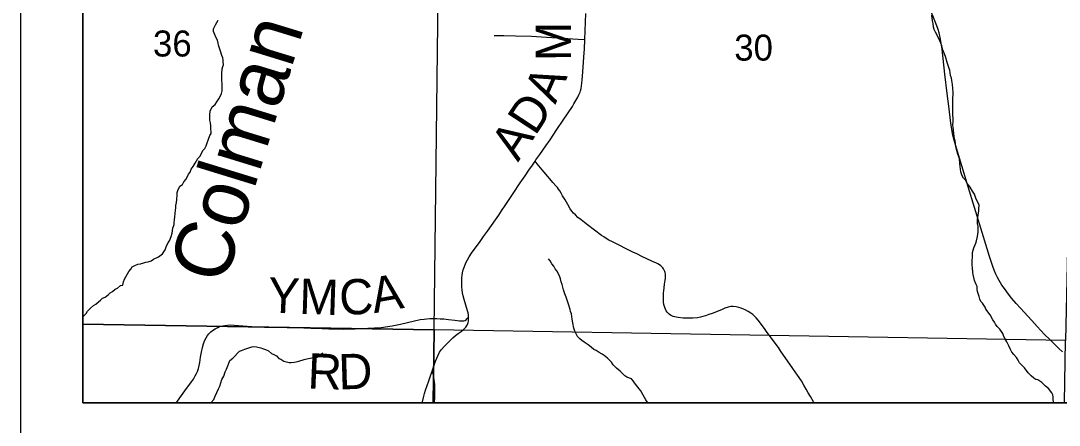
# Model space of a CAD drawing. Extents: x 0 to 34, y 0 to 22.
# Drawn here: x 18.5 to 20.172, y 13.564 to 14.215 of the extents above; entities that cross this region are included whole.
import ezdxf

# ---------------------------------------------------------------- set-up
doc = ezdxf.new("R2010")
doc.units = 0
for name, color, linetype in [('GM_X_Corporation', 7, 'Continuous'), ('GM_X_County_Road', 7, 'Continuous'), ('GM_X_Minor_River', 7, 'Continuous'), ('GM_X_Minor_River_Text', 7, 'Continuous'), ('GM_X_Section_Text', 7, 'Continuous'), ('GM_X_Township_Road', 7, 'Continuous'), ('GM_X_Township_Road_Text', 7, 'Continuous'), ('SH_Data', 7, 'Continuous')]:
    doc.layers.add(name, color=color, linetype=linetype)

msp = doc.modelspace()

# ---------------------------------------------------------------- linework, layer by layer
at = {"layer": 'GM_X_Corporation'}
for points in [[(18.6, 14.6612), (18.6, 13.7267), (19.1654, 13.7176), (19.1768, 14.6588)], [(18.6, 14.6606), (18.6, 13.6), (24.2109, 13.6), (24.2228, 14.2453), (24.2265, 14.4444), (24.2301, 14.5912), (22.9003, 14.6033), (22.3464, 14.612), (21.314, 14.623), (21.1282, 14.6279), (20.2571, 14.6508), (20.2016, 14.6512), (19.8855, 14.6528), (19.4007, 14.6554), (18.9216, 14.6592)], [(19.1768, 14.6588), (20.2028, 14.6536), (20.1822, 13.7001), (19.1654, 13.7176)], [(18.6, 13.7267), (18.6, 13.6), (19.1641, 13.6), (19.1654, 13.7176)], [(19.1641, 13.6), (20.1804, 13.6), (20.1822, 13.7001), (19.1654, 13.7176)]]:
    msp.add_lwpolyline(points, close=True, dxfattribs=at)
at = {"layer": 'GM_X_County_Road'}
msp.add_lwpolyline([(20.1773, 13.6822), (20.1714, 13.6876), (20.1652, 13.6935), (20.1566, 13.7017), (20.1484, 13.71), (20.1364, 13.7227), (20.1276, 13.7324), (20.1097, 13.7521), (20.1028, 13.7597), (20.0958, 13.7681), (20.0902, 13.7748), (20.0835, 13.7838), (20.0795, 13.7896), (20.0751, 13.797), (20.0725, 13.8018), (20.0699, 13.8069), (20.0672, 13.8133), (20.0649, 13.8192), (20.0595, 13.8355), (20.0557, 13.8478), (20.0254, 13.9477), (20.0048, 14.0155), (20.0028, 14.0226), (20.0007, 14.0309), (19.9995, 14.037), (19.998, 14.047), (19.9969, 14.0546), (19.9945, 14.0735), (19.9915, 14.0982), (19.9879, 14.1292), (19.9833, 14.1693), (19.9819, 14.1789), (19.9803, 14.1882), (19.9785, 14.1956), (19.9769, 14.2011), (19.975, 14.2067), (19.9539, 14.2601)], dxfattribs=at)
at = {"layer": 'GM_X_Minor_River'}
for points in [[(18.7993, 14.0169), (18.8025, 14.0246), (18.8046, 14.0304), (18.8065, 14.0338), (18.8062, 14.043), (18.8058, 14.046), (18.8053, 14.0505), (18.8044, 14.0551), (18.8042, 14.0638), (18.8048, 14.0696), (18.8081, 14.0765), (18.8129, 14.0804), (18.8155, 14.0847), (18.8188, 14.0893), (18.821, 14.0932), (18.8231, 14.0978), (18.8241, 14.1024), (18.8243, 14.1096), (18.8242, 14.1138), (18.8238, 14.1184), (18.8237, 14.1229), (18.8235, 14.1298), (18.8244, 14.1378), (18.8255, 14.1412), (18.8262, 14.1443), (18.8261, 14.1489), (18.8256, 14.1523), (18.8252, 14.1553), (18.8236, 14.1591), (18.8215, 14.1659), (18.8194, 14.1723), (18.8182, 14.1757), (18.8178, 14.1791), (18.8169, 14.1837), (18.8145, 14.1874), (18.8117, 14.1942), (18.8105, 14.198), (18.8104, 14.2021), (18.8133, 14.2087), (18.818, 14.216)], [(20.0004, 14.0795), (20.0006, 14.0871), (20.0011, 14.0997), (20, 14.1122), (19.9987, 14.1191), (19.9986, 14.1229), (19.997, 14.127), (19.9957, 14.1353), (19.9948, 14.1384), (19.9924, 14.1448), (19.9912, 14.1478), (19.9887, 14.1576), (19.9847, 14.1682), (19.9826, 14.1746), (19.981, 14.1792), (19.9774, 14.1878), (19.9726, 14.1969), (19.9703, 14.201), (19.9694, 14.2048), (19.9689, 14.2105), (19.968, 14.215), (19.9667, 14.2241)], [(20.163, 13.6), (20.1629, 13.6011), (20.1621, 13.6056), (20.162, 13.6094), (20.1615, 13.6128), (20.1599, 13.6162), (20.1548, 13.6229), (20.1498, 13.627), (20.1467, 13.63), (20.1436, 13.6326), (20.1374, 13.637), (20.1344, 13.6377), (20.1309, 13.6399), (20.1267, 13.6436), (20.1216, 13.6484), (20.1162, 13.6563), (20.1115, 13.6608), (20.108, 13.6645), (20.1056, 13.6686), (20.1029, 13.6727), (20.099, 13.6776), (20.0955, 13.6817), (20.0935, 13.6858), (20.0907, 13.6915), (20.0875, 13.6979), (20.0843, 13.7035), (20.0823, 13.7084), (20.0811, 13.7114), (20.076, 13.7185), (20.0718, 13.723), (20.069, 13.7264), (20.0678, 13.7298), (20.0651, 13.7335), (20.0607, 13.7414), (20.0584, 13.7444), (20.056, 13.7478), (20.0537, 13.7508), (20.0525, 13.7542), (20.0485, 13.7602), (20.0458, 13.7631), (20.0438, 13.7669), (20.043, 13.7711), (20.0418, 13.7741), (20.0405, 13.7794), (20.04, 13.7828), (20.0396, 13.787), (20.038, 13.7907), (20.0355, 13.7971), (20.0334, 13.8066), (20.0326, 13.81), (20.032, 13.818), (20.0316, 13.821), (20.0317, 13.8302), (20.032, 13.8336), (20.0322, 13.842), (20.0343, 13.8493), (20.0375, 13.8569), (20.0386, 13.8608), (20.0403, 13.8677), (20.0416, 13.8753), (20.0414, 13.8837), (20.0402, 13.8886), (20.0404, 13.8951), (20.0423, 13.9088), (20.0426, 13.9123), (20.0429, 13.918), (20.0421, 13.921), (20.0393, 13.9259), (20.0377, 13.9293), (20.0353, 13.9361), (20.0321, 13.9406), (20.0285, 13.9473), (20.0243, 13.9526), (20.0211, 13.9586), (20.018, 13.9619), (20.0156, 13.9653), (20.0144, 13.9687), (20.0136, 13.9717), (20.0127, 13.9759), (20.0121, 13.9846), (20.0112, 13.9934), (20.0087, 14.0005), (20.0062, 14.01), (20.0054, 14.013), (20.0044, 14.0217), (20.0032, 14.0251), (20.0023, 14.0335), (20.0013, 14.0437), (20.0008, 14.0468), (20.001, 14.0529), (20.001, 14.0559), (20.0004, 14.065), (20.0005, 14.0761), (20.0004, 14.0795)], [(18.6, 13.7386), (18.6002, 13.7389), (18.6054, 13.7436), (18.6076, 13.7475), (18.612, 13.7521), (18.6172, 13.7568), (18.621, 13.7588), (18.625, 13.7627), (18.6284, 13.7651), (18.6317, 13.7682), (18.6358, 13.7702), (18.6411, 13.7741), (18.644, 13.7769), (18.6477, 13.7793), (18.6518, 13.7828), (18.6559, 13.7848), (18.6608, 13.7887), (18.6645, 13.7896), (18.6656, 13.7945), (18.667, 13.7991), (18.6692, 13.8026), (18.6717, 13.8076), (18.6742, 13.8115), (18.6772, 13.8153), (18.6794, 13.8188), (18.6839, 13.8208), (18.6887, 13.8232), (18.6925, 13.8237), (18.7012, 13.8262), (18.7053, 13.8271), (18.7102, 13.8283), (18.7139, 13.8311), (18.7218, 13.8351), (18.7281, 13.8398), (18.7303, 13.8429), (18.7325, 13.8464), (18.7339, 13.8513), (18.7372, 13.8579), (18.7397, 13.861), (18.7419, 13.8675), (18.7436, 13.8729), (18.7449, 13.8813), (18.7467, 13.887), (18.747, 13.8901), (18.7476, 13.8947), (18.7483, 13.8992), (18.7485, 13.9046), (18.7492, 13.9099), (18.7495, 13.9134), (18.7498, 13.9175), (18.7508, 13.9225), (18.751, 13.9275), (18.7516, 13.9347), (18.7519, 13.9385), (18.7526, 13.9416), (18.7562, 13.9485), (18.7603, 13.9517), (18.7625, 13.9559), (18.7662, 13.9598), (18.7698, 13.9679), (18.7727, 13.9714), (18.7745, 13.976), (18.7774, 13.9806), (18.7807, 13.986), (18.7851, 13.9934), (18.7884, 13.9965), (18.7935, 14.0069), (18.7964, 14.0096), (18.7986, 14.0139), (18.7993, 14.0169)], [(19.5017, 13.6134), (19.4982, 13.6191), (19.4954, 13.6224), (19.4919, 13.6273), (19.488, 13.6321), (19.4857, 13.6355), (19.4833, 13.6385), (19.4757, 13.6414), (19.4726, 13.6436), (19.4691, 13.6465), (19.4648, 13.651), (19.459, 13.6558), (19.4536, 13.6614), (19.4509, 13.6655), (19.4477, 13.6685), (19.4446, 13.6718), (19.4392, 13.6763), (19.4358, 13.6785), (19.4312, 13.681), (19.4262, 13.6843), (19.4227, 13.6858), (19.4181, 13.6895), (19.4134, 13.6932), (19.4073, 13.6976), (19.4034, 13.7005), (19.4, 13.7031), (19.3961, 13.7068), (19.3921, 13.7151), (19.3905, 13.7204), (19.3887, 13.7287), (19.3878, 13.7348), (19.3865, 13.7435), (19.3853, 13.7469), (19.3844, 13.7503), (19.382, 13.759), (19.3783, 13.7703), (19.3759, 13.7756), (19.3738, 13.782), (19.3717, 13.7904), (19.3701, 13.7949), (19.3692, 13.7994), (19.368, 13.8028), (19.3664, 13.8066), (19.3632, 13.8126), (19.3605, 13.8156), (19.3581, 13.8201), (19.355, 13.8238), (19.3523, 13.8287), (19.3495, 13.8317)], [(18.8062, 13.6), (18.811, 13.6054), (18.8131, 13.6108), (18.8185, 13.6227), (18.8203, 13.6266), (18.8239, 13.6377), (18.8268, 13.6427), (18.8289, 13.6496), (18.8314, 13.6543), (18.8332, 13.6596), (18.8368, 13.6681), (18.8416, 13.6716), (18.8523, 13.6829), (18.8553, 13.6841), (18.8606, 13.6865), (18.867, 13.6886)], [(18.867, 13.6886), (18.8719, 13.6902), (18.8749, 13.6907), (18.8794, 13.69), (18.8863, 13.6887), (18.8893, 13.6876), (18.8939, 13.6858), (18.8989, 13.6836), (18.9039, 13.6792), (18.9074, 13.6778), (18.9116, 13.6756), (18.9155, 13.6715), (18.9185, 13.67), (18.9235, 13.6671), (18.9319, 13.665), (18.9353, 13.6647), (18.9399, 13.6656), (18.9433, 13.6661), (18.9474, 13.6673), (18.9564, 13.6698), (18.9606, 13.671), (18.9685, 13.6724), (18.9734, 13.6729), (18.9779, 13.6733), (18.9816, 13.6772), (18.9861, 13.6804)], [(19.5093, 13.6), (19.5065, 13.6048), (19.5041, 13.6085), (19.5017, 13.6134)]]:
    msp.add_lwpolyline(points, dxfattribs=at)
at = {"layer": 'GM_X_Township_Road'}
for points in [[(19.4066, 14.1568), (19.4074, 14.1693), (19.4081, 14.1847), (19.4097, 14.2265)], [(19.262, 14.1912), (19.2777, 14.1913), (19.2966, 14.191), (19.3221, 14.19), (19.3464, 14.1887), (19.3723, 14.1871), (19.3972, 14.1854), (19.4081, 14.1847)], [(19.2208, 13.7378), (19.2206, 13.741), (19.2201, 13.7446), (19.2194, 13.7481), (19.2138, 13.7665), (19.2124, 13.7721), (19.2113, 13.7772), (19.2104, 13.7819), (19.21, 13.7864), (19.2099, 13.7915), (19.21, 13.7976), (19.2101, 13.8014), (19.2106, 13.8053), (19.2113, 13.8095), (19.2124, 13.8143), (19.2142, 13.8194), (19.2166, 13.8256), (19.219, 13.83), (19.2217, 13.8349), (19.2258, 13.8407), (19.2317, 13.8489), (19.2384, 13.8581), (19.2452, 13.8676), (19.2513, 13.8762), (19.2644, 13.8945), (19.2695, 13.9022), (19.2739, 13.909), (19.2797, 13.9179), (19.2851, 13.9259), (19.2928, 13.9372), (19.3042, 13.9539), (19.3121, 13.9654), (19.3182, 13.9745), (19.3238, 13.9828), (19.3279, 13.9888), (19.3293, 13.9909), (19.3357, 14), (19.3404, 14.0067), (19.3452, 14.0135), (19.3521, 14.0235), (19.3632, 14.0399), (19.3732, 14.0548), (19.3881, 14.0772), (19.3906, 14.0812), (19.3969, 14.0923), (19.3986, 14.0957), (19.4004, 14.1), (19.4011, 14.1024), (19.402, 14.1059), (19.4029, 14.1101), (19.4035, 14.1147), (19.404, 14.1198), (19.4046, 14.1259), (19.4061, 14.1481), (19.4066, 14.1568)], [(19.5171, 13.8276), (19.5071, 13.8321), (19.5011, 13.8349), (19.4917, 13.8396), (19.4856, 13.8426), (19.4524, 13.8593), (19.4468, 13.8621), (19.4425, 13.8645), (19.4385, 13.867), (19.4347, 13.8695), (19.4123, 13.8865), (19.4076, 13.8902), (19.402, 13.8946), (19.3971, 13.8984), (19.393, 13.9024), (19.3901, 13.9052), (19.3871, 13.9085), (19.3844, 13.9124), (19.3805, 13.9193), (19.3765, 13.9268), (19.3723, 13.9334), (19.37, 13.9374), (19.3677, 13.941), (19.3656, 13.944), (19.3639, 13.9464), (19.3621, 13.9487), (19.3568, 13.9548), (19.3519, 13.9605), (19.3394, 13.9751), (19.3312, 13.9849), (19.3279, 13.9888)], [(19.7003, 13.7156), (19.6985, 13.7181), (19.6927, 13.726), (19.6871, 13.733), (19.6839, 13.737), (19.6809, 13.7401), (19.6785, 13.7421), (19.6751, 13.7445), (19.671, 13.7471), (19.6665, 13.7495), (19.6636, 13.751), (19.6597, 13.7526), (19.6561, 13.7537), (19.6515, 13.7547), (19.6471, 13.755), (19.6431, 13.7549), (19.6391, 13.754), (19.6335, 13.7522), (19.6279, 13.7499), (19.6129, 13.7439), (19.6076, 13.7419), (19.6023, 13.7401), (19.5982, 13.739), (19.5943, 13.738), (19.5893, 13.737), (19.5821, 13.7363), (19.5778, 13.736), (19.5664, 13.7362), (19.5582, 13.7373), (19.555, 13.7379), (19.5529, 13.7384), (19.5505, 13.7391), (19.5484, 13.74), (19.546, 13.7411), (19.544, 13.7425), (19.5423, 13.7442), (19.5409, 13.7459), (19.5393, 13.7483), (19.5379, 13.7507), (19.5368, 13.7535), (19.5355, 13.758), (19.5349, 13.7618), (19.5346, 13.7663), (19.5347, 13.7736), (19.5349, 13.7769), (19.5353, 13.7804), (19.5359, 13.7852), (19.5366, 13.7912), (19.5375, 13.7972), (19.5378, 13.7999), (19.538, 13.8025), (19.5379, 13.8066), (19.5373, 13.8097), (19.5367, 13.8116), (19.5359, 13.8136), (19.5349, 13.8155), (19.5336, 13.8172), (19.532, 13.819), (19.5303, 13.8204), (19.5281, 13.822), (19.5256, 13.8236), (19.5235, 13.8247), (19.5171, 13.8276)], [(18.7506, 13.6), (18.7512, 13.601), (18.7562, 13.6082), (18.7644, 13.6193), (18.775, 13.6338), (18.7781, 13.6383), (18.7809, 13.6432), (18.7829, 13.6471), (18.7844, 13.6504), (18.7861, 13.655), (18.7874, 13.6598), (18.7883, 13.6648), (18.7895, 13.6736), (18.7908, 13.6813), (18.7924, 13.6889), (18.794, 13.6948), (18.7959, 13.6996), (18.7985, 13.7046), (18.8007, 13.7081), (18.803, 13.7112), (18.8061, 13.7142), (18.8088, 13.7164), (18.8128, 13.7191), (18.8172, 13.7215), (18.8202, 13.7228), (18.8229, 13.7236), (18.8254, 13.7241), (18.8283, 13.7247), (18.833, 13.7252), (18.8378, 13.7254), (18.8433, 13.7251), (18.8646, 13.7232), (18.8793, 13.7224), (18.8923, 13.7219), (18.9131, 13.7217), (18.929, 13.7215), (18.9443, 13.721), (18.9671, 13.7203), (18.9853, 13.7197), (18.9958, 13.7193), (19.0059, 13.719), (19.0201, 13.7188), (19.0382, 13.7193), (19.059, 13.7202), (19.08, 13.7215), (19.098, 13.7238), (19.1115, 13.7268), (19.1226, 13.7293), (19.1341, 13.732), (19.1429, 13.734), (19.1495, 13.7349), (19.1536, 13.7353), (19.1585, 13.7355), (19.1645, 13.7356), (19.1697, 13.7355), (19.1754, 13.7352), (19.1809, 13.735), (19.1888, 13.7342), (19.1986, 13.733), (19.2065, 13.732), (19.2097, 13.7318), (19.2115, 13.7317), (19.2135, 13.7319), (19.2152, 13.7325), (19.2168, 13.7336), (19.2183, 13.7351), (19.2208, 13.7378)], [(19.1461, 13.6), (19.1465, 13.6015), (19.1489, 13.6109), (19.1502, 13.6151), (19.1517, 13.6202), (19.1567, 13.6353), (19.159, 13.642), (19.1622, 13.6511), (19.1679, 13.6668), (19.1697, 13.6718), (19.1719, 13.6768), (19.1744, 13.6814), (19.1776, 13.686), (19.1818, 13.6908), (19.1869, 13.6961), (19.1917, 13.7008), (19.1956, 13.7045), (19.1998, 13.7081), (19.2044, 13.7118), (19.2088, 13.715), (19.2129, 13.7181), (19.2146, 13.7196), (19.2165, 13.7216), (19.2178, 13.7234), (19.2188, 13.7252), (19.2198, 13.7277), (19.2202, 13.7292), (19.2206, 13.7312), (19.2207, 13.7337), (19.2208, 13.7378)], [(19.7773, 13.6), (19.7763, 13.6017), (19.7716, 13.61), (19.7679, 13.6163), (19.7646, 13.6219), (19.7607, 13.6284), (19.7567, 13.6353), (19.7504, 13.6447), (19.743, 13.6552), (19.7232, 13.6836), (19.7197, 13.6888), (19.7003, 13.7156)], [(19.1661, 13.6), (19.1666, 13.6102), (19.1667, 13.6171), (19.1666, 13.6223), (19.1664, 13.6301), (19.1662, 13.6332), (19.1657, 13.6375), (19.1652, 13.6404), (19.1647, 13.643), (19.1643, 13.6451), (19.1636, 13.6474), (19.1631, 13.6487), (19.1626, 13.6501), (19.1622, 13.6511)]]:
    msp.add_lwpolyline(points, dxfattribs=at)
at = {"layer": 'SH_Data'}
for points in [[(18.5, 20.5), (25.5, 20.5), (25.5, 13.5), (18.5, 13.5)], [(18.6, 20.4), (25.4, 20.4), (25.4, 13.6), (18.6, 13.6)]]:
    msp.add_lwpolyline(points, close=True, dxfattribs=at)

# ---------------------------------------------------------------- texts
at = {"layer": 'GM_X_Minor_River_Text'}
msp.add_text('Colman', height=0.0947, rotation=72.905, dxfattribs=at).set_placement((18.828, 13.7873))
at = {"layer": 'GM_X_Section_Text'}
for s, p in [('36', (18.7129, 14.1575)), ('30', (19.6487, 14.1509))]:
    msp.add_text(s, height=0.04186, rotation=0, dxfattribs=at).set_placement(p)
at = {"layer": 'GM_X_Township_Road_Text'}
for s, rotation, p in [('M', 90.206, (19.3858, 14.1503)), ('A', 66.4141, (19.3606, 14.0794)), ('D', 56.6683, (19.3281, 14.0284)), ('A', 56.6534, (19.3006, 13.9866)), ('Y', 357.3435, (18.8968, 13.7456)), ('M', 358.1386, (18.9477, 13.7433)), ('C', 2.3731, (19.0139, 13.7413)), ('A', 10.0495, (19.0688, 13.7441)), ('R', 357.6654, (18.9611, 13.6233)), ('D', 1.7707, (19.0121, 13.6214))]:
    msp.add_text(s, height=0.0568, rotation=rotation, dxfattribs=at).set_placement(p)

doc.saveas('drawing.dxf')
